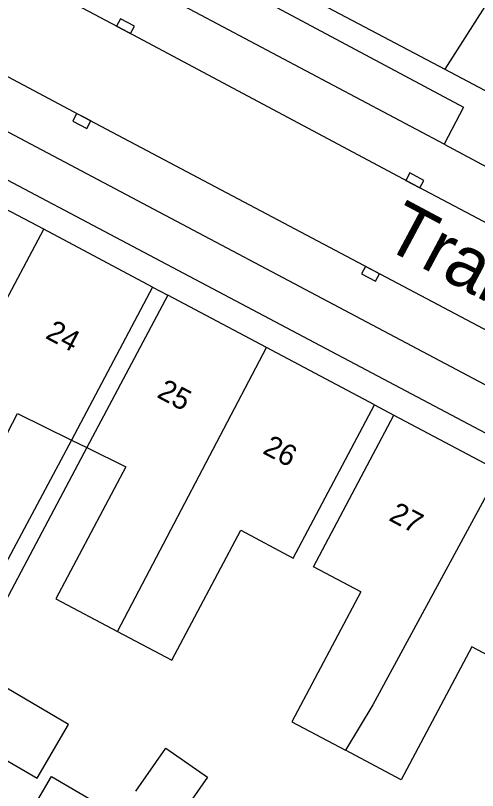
# Model space of a CAD drawing. Extents: x 132994 to 136000, y 393499 to 395512.
# Drawn here: x 133921.97 to 133943.75, y 395283.48 to 395320.05 of the extents above; entities that cross this region are included whole.
import ezdxf

# ---------------------------------------------------------------- set-up
doc = ezdxf.new("R2010")
doc.units = 0
for name, color, linetype in [('gg-afsc-erfafscheiding', 7, 'Continuous'), ('gg-anno-huisnummerreeks BGT', 7, 'Continuous'), ('gg-anno-openbare ruimte label', 7, 'Continuous'), ('gg-bbg-gedigitaliseerde bebouwing', 7, 'Continuous'), ('gg-bbg-gedigitaliseerde bebouwing onder overbouw', 7, 'Continuous'), ('gg-bbg-gedigitaliseerde bijgebouw', 7, 'Continuous'), ('gg-bbg-gedigitaliseerde overbouw', 7, 'Continuous'), ('gg-bbg-hoofdgebouw', 7, 'Continuous'), ('gg-bbg-luifel en loopbrug', 7, 'Continuous'), ('gg-bbg-pand overbouw', 7, 'Continuous'), ('gg-bbg-tussenscheiding', 7, 'Continuous'), ('gg-knt-verharding', 7, 'Continuous'), ('gg-knt-verharding nz', 7, 'Continuous'), ('gt-grn-groengrens', 7, 'Continuous'), ('gt-symb-kolk', 7, 'Continuous')]:
    doc.layers.add(name, color=color, linetype=linetype)

# ---------------------------------------------------------------- blocks, each defined once
blk = doc.blocks.new('gt0-KOLK')
at = {"layer": 'gt-symb-kolk'}
blk.add_lwpolyline([(0, 0), (0.375, 0), (0.375, 0.4), (-0.375, 0.4), (-0.375, 0), (0, 0)], dxfattribs=at)

msp = doc.modelspace()

# ---------------------------------------------------------------- linework, layer by layer
at = {"layer": 'gg-afsc-erfafscheiding'}
for points in [[(133924.605, 395300.013), (133918.138, 395287.902), (133915.64, 395290.587)], [(133925.332, 395299.655), (133918.799, 395287.335), (133920.069, 395285.766)]]:
    msp.add_lwpolyline(points, dxfattribs=at)
at = {"layer": 'gg-bbg-gedigitaliseerde bebouwing'}
for points in [[(133926.778, 395290.985), (133929.341, 395289.626), (133932.594, 395295.758), (133935.067, 395294.446), (133938.9, 395301.68)], [(133918.235, 395295.48), (133918.881, 395295.152), (133922.065, 395301.263), (133924.605, 395300.013)], [(133938.246, 395292.852), (133936.018, 395294.033), (133939.81, 395301.19)], [(133925.332, 395299.655), (133927.171, 395298.748), (133923.871, 395292.528), (133926.778, 395290.985)], [(133949.54, 395296.03), (133945.821, 395289.01), (133943.479, 395290.252)], [(133938.246, 395292.852), (133934.998, 395286.725), (133937.533, 395285.381)], [(133943.479, 395290.252), (133940.159, 395283.989), (133937.533, 395285.381)]]:
    msp.add_lwpolyline(points, dxfattribs=at)
at = {"layer": 'gg-bbg-gedigitaliseerde bebouwing onder overbouw'}
for p, q in [((133928.434, 395307.232), (133924.605, 395300.013)), ((133929.15, 395306.852), (133925.332, 395299.655))]:
    msp.add_line(p, q, dxfattribs=at)
at = {"layer": 'gg-bbg-gedigitaliseerde bijgebouw'}
for points in [[(133920.069, 395285.766), (133922.982, 395284.054), (133924.474, 395286.59), (133921.561, 395288.303), (133920.069, 395285.766)], [(133922.372, 395281.941), (133923.668, 395284.138), (133926.432, 395282.513), (133924.937, 395280.447), (133922.372, 395281.941)]]:
    msp.add_lwpolyline(points, dxfattribs=at)
at = {"layer": 'gg-bbg-gedigitaliseerde overbouw'}
msp.add_line((133924.605, 395300.013), (133925.332, 395299.655), dxfattribs=at)
at = {"layer": 'gg-bbg-hoofdgebouw'}
for p, q in [((133923.298, 395309.957), (133918.632, 395312.432)), ((133928.434, 395307.232), (133923.298, 395309.957)), ((133933.804, 395304.383), (133929.15, 395306.852)), ((133938.9, 395301.68), (133933.804, 395304.383)), ((133939.81, 395301.19), (133944.784, 395298.552))]:
    msp.add_line(p, q, dxfattribs=at)
at = {"layer": 'gg-bbg-luifel en loopbrug'}
msp.add_lwpolyline([(133927.64, 395283.453), (133929.054, 395285.478), (133931.019, 395284.106), (133929.605, 395282.081)], dxfattribs=at)
at = {"layer": 'gg-bbg-pand overbouw'}
msp.add_line((133928.434, 395307.232), (133929.15, 395306.852), dxfattribs=at)
at = {"layer": 'gg-bbg-tussenscheiding'}
for p, q in [((133913.93, 395292.371), (133923.298, 395309.957)), ((133926.778, 395290.985), (133933.804, 395304.383))]:
    msp.add_line(p, q, dxfattribs=at)
msp.add_lwpolyline([(133944.784, 395298.552), (133938.819, 395287.517), (133937.533, 395285.381)], dxfattribs=at)
at = {"layer": 'gg-knt-verharding'}
for p, q in [((133930.66, 395323.62), (133942.21, 395317.513)), ((133942.176, 395313.976), (133925.687, 395322.73)), ((133968.447, 395289.717), (133914.768, 395318.174)), ((133942.21, 395317.513), (133974.161, 395300.62)), ((133942.176, 395313.976), (133948.349, 395310.675)), ((133938.9, 395301.68), (133939.81, 395301.19))]:
    msp.add_line(p, q, dxfattribs=at)
for points in [[(133926.64, 395324.526), (133943.086, 395315.724), (133942.176, 395313.976)], [(133968.447, 395289.717), (133967.498, 395287.964), (133913.789, 395316.398)]]:
    msp.add_lwpolyline(points, dxfattribs=at)
at = {"layer": 'gg-knt-verharding nz'}
for points in [[(133976.823, 395292.972), (133963.926, 395299.786), (133952.437, 395305.891), (133940.708, 395312.089), (133927.062, 395319.366), (133924.595, 395320.672)], [(133915.883, 395320.197), (133925.182, 395315.244), (133974.704, 395289.028)]]:
    msp.add_lwpolyline(points, dxfattribs=at)
at = {"layer": 'gt-grn-groengrens'}
msp.add_lwpolyline([(133940.254, 395338.989), (133941.627, 395337.614), (133944.084, 395335.156), (133945.522, 395333.382), (133946.674, 395331.696), (133947.077, 395330.745), (133947.434, 395329.289), (133947.417, 395327.231), (133946.982, 395325.522), (133946.089, 395323.62), (133942.21, 395317.513)], dxfattribs=at)

# ---------------------------------------------------------------- block references
at = {"layer": 'gt-symb-kolk'}
for p, rotation in [((133927.062, 395319.366), -27.897271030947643), ((133925.182, 395315.244), 152.102728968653), ((133940.708, 395312.089), -28.025316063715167), ((133938.801, 395308.032), 152.15337781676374)]:
    msp.add_blockref('gt0-KOLK', p, dxfattribs=dict(at, rotation=rotation))

# ---------------------------------------------------------------- texts
at = {"layer": 'gg-anno-huisnummerreeks BGT'}
for s, p in [('24', (133923.332, 395304.845)), ('25', (133928.585, 395302.058)), ('26', (133933.572, 395299.412)), ('27', (133939.521, 395296.25))]:
    msp.add_text(s, height=1, rotation=332, dxfattribs=at).set_placement(p)
at = {"layer": 'gg-anno-openbare ruimte label'}
msp.add_text('Transvaalplein', height=2.5, rotation=331.9, dxfattribs=at).set_placement((133939.187, 395309.178))

doc.saveas('drawing.dxf')
